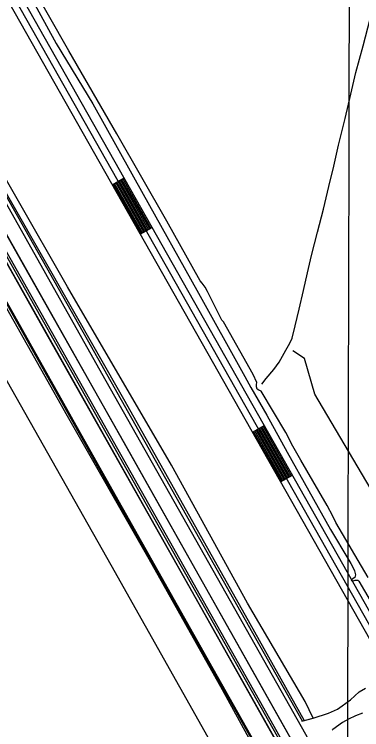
# Model space of a CAD drawing. Extents: x 3177185 to 3215018, y 812988 to 838321.
# Drawn here: x 3191111 to 3191874, y 826573 to 828145 of the extents above; entities that cross this region are included whole.
import ezdxf

# ---------------------------------------------------------------- set-up
doc = ezdxf.new("R2010")
doc.units = 0
for name, color, linetype in [('V-BRDG-OTLN', 7, 'Continuous'), ('V-FLOD-BASE', 7, 'Continuous'), ('V-GRID-MAJR', 7, 'Continuous'), ('V-RAIL-TRAK', 7, 'Continuous'), ('V-RIVR-JETY', 7, 'Continuous'), ('V-ROAD-CNTR', 7, 'Continuous'), ('V-SURV-LINE', 7, 'Continuous'), ('V-TOPO-SHOR', 7, 'Continuous')]:
    doc.layers.add(name, color=color, linetype=linetype)

msp = doc.modelspace()

# ---------------------------------------------------------------- linework, layer by layer
at = {"layer": 'V-BRDG-OTLN'}
msp.add_lwpolyline([(3189931.1, 829788.8), (3190041.1, 829594.3), (3190262.1, 829203.1), (3190444, 828880.4), (3190572.7, 828651.8), (3190883, 828102), (3191302.9, 827356.4), (3191715.4, 826625.5), (3191850.5, 826386.8), (3191913.1, 826276.1), (3191857.2, 826244.4), (3191504.1, 826872.6), (3191185.7, 827436.4), (3190860.4, 828014.3), (3190535.7, 828590.2), (3190389.4, 828848.4), (3190198.3, 829187.5), (3189983.6, 829569.5), (3189815.2, 829866.6), (3189869.7, 829897.4)], close=True, dxfattribs=at)
msp.add_lwpolyline([(3189842.4, 829882), (3189906.7, 829766.5), (3190091.4, 829438.9), (3190276.6, 829111.6), (3190415.1, 828865.6), (3190768.1, 828239.2), (3190952.4, 827911), (3191133.9, 827589.9), (3191350, 827207), (3191641.8, 826689.3), (3191871, 826283.4), (3191884.4, 826259.8)], dxfattribs=at)
at = {"layer": 'V-FLOD-BASE'}
msp.add_lwpolyline([(3190314.2, 828890.9), (3190510.3, 828543), (3190730.1, 828152.9), (3191049.9, 827586.4), (3191280.4, 827177.3), (3191576.7, 826651.3), (3191649.6, 826521.4)], dxfattribs=at)
at = {"layer": 'V-GRID-MAJR'}
msp.add_spline([(3191823.8, 818374.9), (3191838.8, 824434.1), (3191853.8, 830496.4), (3191868.8, 836558.7), (3191868.8, 836561.7)], degree=3, dxfattribs=at)
at = {"layer": 'V-RAIL-TRAK'}
msp.add_lwpolyline([(3191871.7, 826233.9), (3191785.2, 826388.2), (3191407.9, 827056.3), (3191034.9, 827717.7), (3190723.6, 828268.1), (3190388.4, 828864.7)], dxfattribs=at)
at = {"layer": 'V-RIVR-JETY'}
for points in [[(3191651.2, 826513.8), (3191647.9, 826516.7), (3191568.7, 826660.8), (3191407.4, 826948.2), (3191228.3, 827262.2), (3190970.7, 827718.3), (3190670.9, 828250.5), (3190397.2, 828734.5), (3190316.1, 828880.1)], [(3191767.9, 826598.9), (3191749.8, 826635.5), (3191623.3, 826850.9), (3191456.2, 827154.5), (3191228.1, 827546), (3191006.2, 827932.5), (3190723.9, 828438.1), (3190476.7, 828877.3)], [(3190467.1, 828860.7), (3190749.1, 828362.2), (3191048.1, 827830.3), (3191353.7, 827294.7), (3191628.6, 826806.2), (3191747.8, 826593.5), (3191767.9, 826598.9)], [(3190290.6, 828778.2), (3190397.9, 828569.6), (3190618.1, 828181.8), (3190879.8, 827718.3), (3191105, 827321), (3191323.5, 826935.7), (3191549.1, 826533.4), (3191573.1, 826493), (3191581.4, 826479.8)]]:
    msp.add_lwpolyline(points, dxfattribs=at)
at = {"layer": 'V-ROAD-CNTR'}
for p, q in [((3191326.1, 827770.3), (3191352.2, 827785.1)), ((3191387.8, 827661.6), (3191413.9, 827676.4)), ((3191634.2, 827226.5), (3191660.3, 827241.3)), ((3191695.9, 827117.8), (3191722, 827132.6))]:
    msp.add_line(p, q, dxfattribs=at)
for points in [[(3186813, 835225.2), (3189830.7, 829864.1), (3191892.3, 826207.1)], [(3192054.7, 826545.3), (3190185.3, 829844.8), (3190175.5, 829855.7), (3190163.6, 829876.8), (3190153.8, 829901), (3190146.1, 829929.9), (3190138.5, 829976), (3190126.7, 830022.6), (3190103.7, 830078.1), (3190089.6, 830105.1), (3190073.1, 830130.6), (3190043, 830170.7), (3190012.5, 830209.8), (3189989.2, 830239), (3189965.1, 830268.5), (3189955.3, 830278), (3189940.6, 830289), (3189934.7, 830293.9), (3189930, 830299), (3189920.8, 830312), (3189908.7, 830333.9), (3189898.2, 830358.3), (3189022.3, 831909.5)], [(3192028.6, 826530.5), (3190160.8, 829827.2), (3190151, 829838.1), (3190136.5, 829863.7), (3190125.3, 829891.4), (3190116.8, 829923.6), (3190109.1, 829969.8), (3190098.1, 830013.1), (3190076.4, 830065.4), (3190063.7, 830090), (3190048.5, 830113.4), (3190019.2, 830152.5), (3189988.9, 830191.2), (3189965.8, 830220.2), (3189942.9, 830248.2), (3189935.8, 830255.1), (3189922, 830265.5), (3189914.1, 830272), (3189906.6, 830280), (3189895.4, 830296.1), (3189881.8, 830320.6), (3189871.3, 830344.9), (3188996.2, 831894.7)], [(3190173.1, 829836), (3192041.7, 826537.9)], [(3191390.4, 827663.1), (3191328.8, 827771.8)], [(3191393, 827664.5), (3191331.4, 827773.3)], [(3191395.6, 827666), (3191334, 827774.8)], [(3191398.2, 827667.5), (3191336.6, 827776.2)], [(3191400.8, 827669), (3191339.2, 827777.7)], [(3191403.4, 827670.4), (3191341.8, 827779.2)], [(3191406, 827671.9), (3191344.4, 827780.7)], [(3191408.6, 827673.4), (3191347, 827782.2)], [(3191411.3, 827674.9), (3191349.6, 827783.6)], [(3191716.7, 827129.6), (3191655.1, 827238.4)], [(3191719.4, 827131.1), (3191657.7, 827239.9)], [(3191698.5, 827119.3), (3191636.9, 827228)], [(3191701.1, 827120.7), (3191639.5, 827229.5)], [(3191703.7, 827122.2), (3191642.1, 827231)], [(3191706.3, 827123.7), (3191644.7, 827232.5)], [(3191708.9, 827125.2), (3191647.3, 827233.9)], [(3191711.5, 827126.7), (3191649.9, 827235.4)], [(3191714.1, 827128.1), (3191652.5, 827236.9)]]:
    msp.add_lwpolyline(points, dxfattribs=at)
at = {"layer": 'V-SURV-LINE'}
for points in [[(3189803, 829952.1), (3191996.6, 826059.9)], [(3191970.5, 826045.1), (3189776.9, 829937.4)]]:
    msp.add_lwpolyline(points, dxfattribs=at)
at = {"layer": 'V-TOPO-SHOR'}
msp.add_line((3191742.8, 826592.2), (3191767.9, 826598.9), dxfattribs=at)
for points in [[(3190427.6, 828923.5), (3190635.9, 828554.1), (3190936.1, 828022.9), (3191271.2, 827430.3), (3191592.3, 826860), (3191743.4, 826592.8)], [(3190317.1, 828891.2), (3190656.3, 828287.7), (3190859.6, 827927.7), (3191060.6, 827572.7), (3191270, 827200.3), (3191547.2, 826708), (3191655.6, 826515.7)], [(3191837.6, 827915.5), (3191850.2, 827969.5), (3191861, 828016.5), (3191877.4, 828075.4), (3191893, 828134.8), (3191905.3, 828180.7), (3191919.3, 828234.1)], [(3191888.3, 826907.8), (3191817.4, 827028.5), (3191810.8, 827042.5), (3191798.3, 827066), (3191780.3, 827096.9), (3191740.8, 827165.6), (3191722.8, 827195.8), (3191707.3, 827225.8), (3191653.2, 827317.2), (3191648.3, 827318.8), (3191644.6, 827321.4), (3191643.1, 827326.6), (3191643.4, 827331.5), (3191644.1, 827335.6), (3191636.2, 827353.1), (3191570.4, 827469.4), (3191566.9, 827473), (3191555, 827496.3), (3191535.8, 827535.5), (3191530.1, 827545.2), (3191523.8, 827553.8), (3191519.7, 827559.5), (3191446.2, 827690.5), (3191336.7, 827882.4), (3191230.8, 828064.1), (3191139, 828226.8)], [(3191148, 828181.3), (3191203.2, 828080.6), (3191283.4, 827948), (3191394.5, 827749.7), (3191512.1, 827538.4), (3191617.6, 827348.9), (3191630.6, 827324.9), (3191665.6, 827263.9), (3191710.6, 827183), (3191806, 827012.7), (3191846.3, 826946), (3191850.4, 826938.5), (3191855.1, 826929.1), (3191858.6, 826922.1), (3191860.9, 826913.7), (3191859.2, 826907.8), (3191855.3, 826905.1), (3191850.8, 826901.7), (3191852.9, 826899.7), (3191860, 826901.5), (3191865.6, 826902), (3191867.8, 826899.4), (3191917.9, 826814.9)], [(3191790.1, 827716.9), (3191802.2, 827766), (3191813, 827811.3), (3191823.6, 827856.8), (3191837.6, 827915.5)], [(3191728, 827460), (3191736.9, 827496.9), (3191746.2, 827537.8), (3191755.5, 827577.1), (3191764.3, 827614.5), (3191777, 827665.9), (3191790.1, 827716.9)], [(3191654.8, 827332.5), (3191664.4, 827344.3), (3191681.3, 827364.5), (3191693.1, 827380.2), (3191707.7, 827406.6), (3191716.2, 827422.1), (3191721.3, 827433.2), (3191728, 827460)], [(3192006.6, 826858.7), (3192003.8, 826914.8), (3191978.6, 826959.6), (3191771, 827310.3), (3191748.5, 827388.8), (3191723.3, 827405.7)], [(3191767.9, 826598.9), (3191801, 826609.3), (3191820.8, 826618.2), (3191849.5, 826639.1), (3191868.3, 826656.1), (3191882.3, 826664.7)], [(3191875.6, 826609.8), (3191860.9, 826603.5), (3191845.5, 826596.4), (3191832.3, 826588.8), (3191811, 826574), (3191809.7, 826572.6)]]:
    msp.add_lwpolyline(points, dxfattribs=at)

doc.saveas('drawing.dxf')
